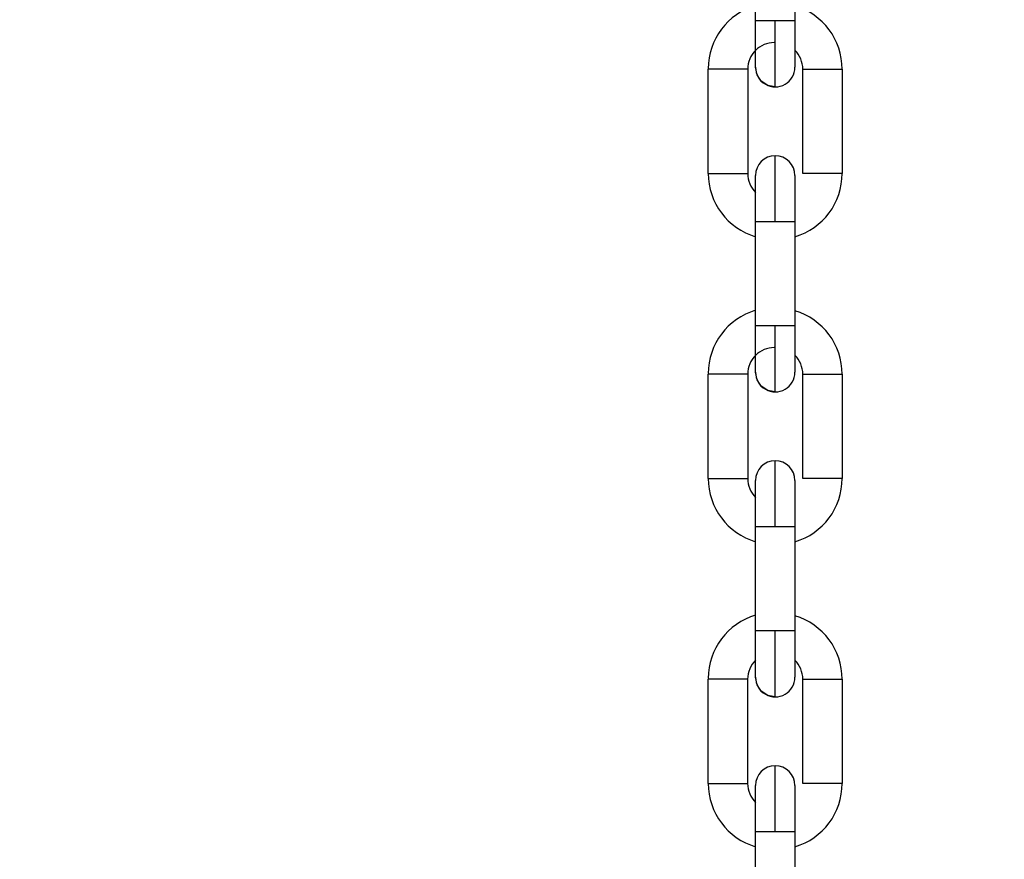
# Model space of a CAD drawing. Header units: inches. Extents: x 170 to 288, y 234 to 248.
# Tile 326 of 480: x 234.675 to 234.807, y 243.756 to 243.868. Entities that reach past the tile are written whole.
import ezdxf

# ---------------------------------------------------------------- set-up
doc = ezdxf.new("R2010")
doc.units = ezdxf.units.IN
doc.header["$LTSCALE"] = 0.25
doc.header["$MEASUREMENT"] = 0
doc.layers.add('ANNOTATIONS', color=1, linetype='Continuous')
doc.layers.add('STANDARD Z GUIDE MOTOR LH', color=7, linetype='Continuous')
doc.styles.add('ARIAL', font='arial.ttf', dxfattribs={"height": 0.09375})
doc.dimstyles.new('STANDARD$0', dxfattribs={"dimtxt": 0.09375, "dimasz": 0.09375, "dimexe": 0.03125, "dimexo": 0.046875, "dimgap": 0.09, "dimtad": 0, "dimtih": 1, "dimtoh": 1, "dimdec": 4, "dimzin": 0, "dimdsep": 46, "dimtxsty": 'ARIAL', "dimcen": 0.09, "dimadec": 0, "dimazin": 0, "dimtfac": 1, "dimtdec": 4, "dimtofl": 0, "dimtmove": 0, "dimatfit": 1, "dimfxl": 1, "dimtolj": 1, "dimtzin": 0, "dimarcsym": 0})

# ---------------------------------------------------------------- blocks, each defined once
blk = doc.blocks.new('*D51')
at = {"layer": 'ANNOTATIONS', "color": 0, "lineweight": -2, "transparency": 16777216}
for p, q in [((234.1246231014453, 244.1437778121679), (235.8395596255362, 244.1437778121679)), ((235.8083096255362, 244.0500278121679), (235.8083096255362, 242.2801168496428)), ((235.8083096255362, 240.2331944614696), (235.8083096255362, 242.0031054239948)), ((234.5308731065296, 240.1394444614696), (235.8395596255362, 240.1394444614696))]:
    blk.add_line(p, q, dxfattribs=at)
at = {"layer": 'ANNOTATIONS', "color": 0, "transparency": 16777216}
for points in [[(235.7926846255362, 244.0500278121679), (235.8239346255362, 244.0500278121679), (235.8083096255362, 244.1437778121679)], [(235.7926846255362, 240.2331944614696), (235.8239346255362, 240.2331944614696), (235.8083096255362, 240.1394444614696)]]:
    blk.add_solid(points, dxfattribs=at)
at = {"layer": 'defpoints', "color": 0, "transparency": 16777216}
for p in [(234.0777481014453, 244.1437778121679), (235.8083096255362, 244.1437778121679), (234.4839981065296, 240.1394444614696)]:
    blk.add_point(p, dxfattribs=at)
at = {"layer": 'ANNOTATIONS', "color": 0, "transparency": 16777216, "insert": (235.8083096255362, 242.1416111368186), "char_height": 0.09375, "attachment_point": 5, "style": 'ARIAL'}
blk.add_mtext('\\A1;OPENING HEIGHT', dxfattribs=at)

msp = doc.modelspace()

# ---------------------------------------------------------------- linework, layer by layer
at = {"layer": 'STANDARD Z GUIDE MOTOR LH'}
for p, q in [((234.773539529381, 243.8678391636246), (234.7735398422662, 243.8817499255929)), ((234.7787891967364, 243.8817498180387), (234.7787888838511, 243.8678390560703)), ((234.7672399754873, 243.8475084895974), (234.7672402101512, 243.8614192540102)), ((234.7724895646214, 243.8614191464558), (234.7724892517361, 243.8475083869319)), ((234.7798383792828, 243.8475082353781), (234.7798386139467, 243.861418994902)), ((234.7850879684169, 243.8614188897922), (234.7850877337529, 243.8475081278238)), ((234.7735391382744, 243.8449908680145), (234.7735391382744, 243.847256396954)), ((234.7735387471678, 243.8271777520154), (234.7735390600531, 243.8410885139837)), ((234.7787883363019, 243.8410884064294), (234.7787881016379, 243.827177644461)), ((234.7672391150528, 243.806847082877), (234.7672394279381, 243.8207578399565)), ((234.7724887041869, 243.8207577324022), (234.7724884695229, 243.8068469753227)), ((234.7798375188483, 243.80684681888), (234.7798378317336, 243.8207575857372)), ((234.7850871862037, 243.8207574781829), (234.7850868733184, 243.8068467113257)), ((234.7735378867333, 243.786516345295), (234.7735381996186, 243.8004270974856)), ((234.7787875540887, 243.8004269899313), (234.7787872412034, 243.7865162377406)), ((234.7672382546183, 243.7661856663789), (234.7672385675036, 243.7800964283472)), ((234.7724879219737, 243.7800963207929), (234.7724876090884, 243.7661855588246)), ((234.7798367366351, 243.7661854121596), (234.7798369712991, 243.780096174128)), ((234.7850863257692, 243.7800960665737), (234.7850860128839, 243.7661853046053)), ((234.7735371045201, 243.7458549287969), (234.7735373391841, 243.7597656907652)), ((234.7787866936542, 243.7597655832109), (234.7787864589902, 243.7458548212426))]:
    msp.add_line(p, q, dxfattribs=at)
at = {"layer": 'STANDARD Z GUIDE MOTOR LH', "flags": 128}
for points in [[(234.7735394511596, 243.8616710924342), (234.7735394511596, 243.8634777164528), (234.773539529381, 243.8644124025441), (234.773539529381, 243.8678391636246)], [(234.7761642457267, 243.8678391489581), (234.7751598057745, 243.8678391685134), (234.7743082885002, 243.8678391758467), (234.77373938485, 243.8678391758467), (234.773539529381, 243.8678391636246)], [(234.7761640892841, 243.8590463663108), (234.7761640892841, 243.861621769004), (234.7761641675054, 243.8629541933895), (234.7761641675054, 243.8661237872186), (234.7761642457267, 243.8678391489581)], [(234.7787888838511, 243.8678390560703), (234.7785891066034, 243.8678390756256), (234.7780201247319, 243.8678391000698), (234.7771686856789, 243.8678391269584), (234.7761642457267, 243.8678391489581)], [(234.7787888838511, 243.8678390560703), (234.7787888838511, 243.865478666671), (234.7787888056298, 243.8644122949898), (234.7787888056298, 243.8616709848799)], [(234.7724895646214, 243.8614191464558), (234.7722897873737, 243.8614191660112), (234.7717208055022, 243.8614191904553), (234.7708692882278, 243.8614192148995), (234.769864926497, 243.8614192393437), (234.7688604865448, 243.8614192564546), (234.7680089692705, 243.8614192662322), (234.767439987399, 243.8614192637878), (234.7672402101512, 243.8614192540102)], [(234.7761640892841, 243.859046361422), (234.7751596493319, 243.859246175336), (234.7743081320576, 243.8598151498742), (234.7737392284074, 243.8606666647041), (234.7735394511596, 243.8616710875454)], [(234.7798386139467, 243.861418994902), (234.7800384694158, 243.8614190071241), (234.780607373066, 243.8614190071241), (234.7814588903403, 243.8614189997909), (234.7824633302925, 243.8614189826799), (234.7834677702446, 243.8614189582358), (234.7843192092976, 243.8614189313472), (234.7848881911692, 243.8614189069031), (234.7850879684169, 243.8614188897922)], [(234.7761636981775, 243.8410884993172), (234.7761636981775, 243.8428038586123), (234.7761637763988, 243.8444532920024), (234.7761637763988, 243.8459734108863), (234.7761638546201, 243.8473058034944), (234.7761638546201, 243.8498810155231)], [(234.7672399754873, 243.8475084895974), (234.767439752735, 243.8475085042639), (234.7680086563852, 243.8475085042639), (234.7688601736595, 243.8475084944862), (234.7698646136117, 243.8475084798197), (234.7708690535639, 243.8475084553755), (234.7717205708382, 243.8475084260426), (234.7722894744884, 243.8475084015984), (234.7724892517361, 243.8475083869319)], [(234.7787884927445, 243.8472562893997), (234.7787884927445, 243.8454496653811), (234.7787884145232, 243.8445149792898), (234.7787884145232, 243.8422915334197), (234.7787883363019, 243.841088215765)], [(234.7850877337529, 243.8475081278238), (234.7848879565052, 243.8475081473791), (234.7843189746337, 243.8475081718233), (234.7834674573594, 243.8475081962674), (234.7824630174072, 243.8475082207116), (234.7814586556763, 243.8475082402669), (234.780607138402, 243.8475082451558), (234.7800381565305, 243.8475082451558), (234.7798383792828, 243.8475082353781)], [(234.7735390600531, 243.8410885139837), (234.7735390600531, 243.8445152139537), (234.7735391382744, 243.8454498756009)], [(234.7735390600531, 243.8410885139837), (234.7737388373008, 243.8410885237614), (234.774307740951, 243.8410885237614), (234.7751592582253, 243.8410885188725), (234.7761636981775, 243.8410884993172)], [(234.7761636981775, 243.8410884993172), (234.7771681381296, 243.8410884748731), (234.778019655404, 243.8410884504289), (234.7785885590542, 243.8410884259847), (234.7787883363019, 243.8410884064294)], [(234.7735385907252, 243.8210096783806), (234.7735385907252, 243.8214792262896), (234.7735386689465, 243.8220492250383), (234.7735386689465, 243.8248173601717), (234.7735387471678, 243.8259744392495), (234.7735387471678, 243.8271777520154)], [(234.7761633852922, 243.8271777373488), (234.7751590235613, 243.8271777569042), (234.774307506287, 243.8271777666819), (234.7737385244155, 243.827177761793), (234.7735387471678, 243.8271777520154)], [(234.7761632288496, 243.818384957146), (234.7761632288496, 243.8198668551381), (234.7761633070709, 243.8209603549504), (234.7761633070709, 243.8238129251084), (234.7761633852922, 243.8254623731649), (234.7761633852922, 243.8271777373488)], [(234.7787881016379, 243.827177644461), (234.7785883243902, 243.8271776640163), (234.7780193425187, 243.8271776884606), (234.7771678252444, 243.8271777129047), (234.7761633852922, 243.8271777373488)], [(234.7787881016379, 243.827177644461), (234.7787880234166, 243.8259743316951), (234.7787880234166, 243.8228161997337), (234.7787879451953, 243.822049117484), (234.7787879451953, 243.8210095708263)], [(234.7724887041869, 243.8207577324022), (234.7722889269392, 243.8207577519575), (234.771720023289, 243.8207577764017), (234.7708685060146, 243.8207578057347), (234.7688596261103, 243.8207578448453), (234.768008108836, 243.820757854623), (234.7674392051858, 243.820757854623), (234.7672394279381, 243.8207578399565)], [(234.7761632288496, 243.8183849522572), (234.7751587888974, 243.8185847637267), (234.7743073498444, 243.8191537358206), (234.7737383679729, 243.8200052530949), (234.7735385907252, 243.8210096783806)], [(234.7798378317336, 243.8207575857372), (234.7800376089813, 243.8207575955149), (234.7806065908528, 243.8207575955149), (234.7814581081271, 243.8207575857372), (234.782462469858, 243.8207575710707), (234.7834669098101, 243.8207575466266), (234.7843184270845, 243.8207575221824), (234.784887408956, 243.8207574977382), (234.7850871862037, 243.8207574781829)], [(234.776162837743, 243.800427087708), (234.7761629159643, 243.8021424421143), (234.7761629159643, 243.8037918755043), (234.7761629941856, 243.8053119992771), (234.7761629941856, 243.8085503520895), (234.7761630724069, 243.8090506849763), (234.7761630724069, 243.8092196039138)], [(234.7672391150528, 243.806847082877), (234.7674388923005, 243.8068470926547), (234.768007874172, 243.8068470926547), (234.7688593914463, 243.806847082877), (234.7698637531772, 243.8068470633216), (234.7708681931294, 243.8068470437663), (234.7717197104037, 243.8068470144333), (234.7722886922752, 243.806846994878), (234.7724884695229, 243.8068469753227)], [(234.7735381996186, 243.8004270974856), (234.7735381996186, 243.8016304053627), (234.7735382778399, 243.8027874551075), (234.7735382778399, 243.8064764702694), (234.7735383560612, 243.8065949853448)], [(234.7735382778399, 243.8064764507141), (234.7735383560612, 243.8065949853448)], [(234.77878763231, 243.8065948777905), (234.77878763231, 243.803853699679), (234.7787875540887, 243.8027873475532), (234.7787875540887, 243.8004269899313)], [(234.7850868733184, 243.8068467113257), (234.7848870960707, 243.806846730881), (234.7843181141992, 243.8068467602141), (234.7834665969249, 243.806846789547), (234.782462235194, 243.8068468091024), (234.7814577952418, 243.8068468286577), (234.7806062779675, 243.8068468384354), (234.780037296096, 243.8068468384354), (234.7798375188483, 243.80684681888)], [(234.7735381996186, 243.8004270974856), (234.7737379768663, 243.800427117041), (234.7743069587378, 243.800427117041), (234.7751584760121, 243.8004271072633), (234.776162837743, 243.800427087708)], [(234.776162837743, 243.800427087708), (234.7771672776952, 243.8004270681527), (234.7780187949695, 243.8004270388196), (234.778587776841, 243.8004270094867), (234.7787875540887, 243.8004269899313)], [(234.773537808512, 243.7803482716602), (234.773537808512, 243.7830895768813), (234.7735378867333, 243.7841559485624), (234.7735378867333, 243.786516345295)], [(234.776162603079, 243.7865163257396), (234.7751581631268, 243.786516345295), (234.7743066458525, 243.7865163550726), (234.773737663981, 243.7865163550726), (234.7735378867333, 243.786516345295)], [(234.776162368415, 243.7777235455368), (234.776162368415, 243.7778925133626), (234.7761624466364, 243.7783928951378), (234.7761624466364, 243.7816313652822), (234.7761625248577, 243.7831515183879), (234.7761625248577, 243.7848009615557), (234.776162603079, 243.7865163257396)], [(234.7787872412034, 243.7865162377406), (234.7785874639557, 243.7865162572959), (234.7780184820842, 243.7865162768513), (234.7771669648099, 243.7865163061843), (234.776162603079, 243.7865163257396)], [(234.7787872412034, 243.7865162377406), (234.7787872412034, 243.7841558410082), (234.7787871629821, 243.783089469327), (234.7787871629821, 243.7803481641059)], [(234.7724879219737, 243.7800963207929), (234.772288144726, 243.7800963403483), (234.7717191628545, 243.7800963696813), (234.7708676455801, 243.7800963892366), (234.769863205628, 243.7800964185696), (234.7688588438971, 243.7800964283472), (234.7680073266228, 243.7800964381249), (234.7674383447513, 243.7800964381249), (234.7672385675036, 243.7800964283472)], [(234.776162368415, 243.7777235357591), (234.7751580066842, 243.7779233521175), (234.7743064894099, 243.7784923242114), (234.7737375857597, 243.7793438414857), (234.773537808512, 243.7803482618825)], [(234.7798369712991, 243.780096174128), (234.7800367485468, 243.7800961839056), (234.7806057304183, 243.7800961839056), (234.7814572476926, 243.780096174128), (234.7824616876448, 243.7800961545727), (234.7834660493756, 243.7800961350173), (234.7843175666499, 243.7800961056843), (234.7848865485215, 243.780096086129), (234.7850863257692, 243.7800960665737)], [(234.7761620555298, 243.7597656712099), (234.7761620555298, 243.7614810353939), (234.7761621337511, 243.7631304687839), (234.7761621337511, 243.7659829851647), (234.7761622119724, 243.7670764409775), (234.7761622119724, 243.7685581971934)], [(234.7672382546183, 243.7661856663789), (234.7674381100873, 243.7661856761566), (234.7688585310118, 243.7661856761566), (234.769862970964, 243.7661856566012), (234.7708673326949, 243.7661856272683), (234.7717188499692, 243.7661856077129), (234.7722878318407, 243.7661855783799), (234.7724876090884, 243.7661855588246)], [(234.7735374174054, 243.7641269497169), (234.7735374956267, 243.7648940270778), (234.7735374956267, 243.7659335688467)], [(234.7787868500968, 243.7659334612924), (234.7787868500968, 243.7654639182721), (234.7787867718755, 243.7648939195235), (234.7787867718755, 243.7621257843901), (234.7787866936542, 243.7609687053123), (234.7787866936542, 243.7597653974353)], [(234.7850860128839, 243.7661853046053), (234.7848862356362, 243.7661853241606), (234.784317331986, 243.766185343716), (234.7834658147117, 243.766185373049), (234.7814569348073, 243.7661854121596), (234.780605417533, 243.7661854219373), (234.7800365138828, 243.7661854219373), (234.7798367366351, 243.7661854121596)], [(234.7735373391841, 243.7597656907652), (234.7735374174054, 243.7609689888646), (234.7735374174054, 243.7641270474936), (234.7735374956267, 243.7648941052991)], [(234.7787868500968, 243.7654639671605), (234.7787867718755, 243.7648939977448)], [(234.7787867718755, 243.7621259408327), (234.7787866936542, 243.7609688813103)], [(234.7735373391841, 243.7597656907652), (234.7737371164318, 243.7597657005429), (234.7743060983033, 243.7597657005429), (234.7751576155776, 243.7597656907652), (234.7761620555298, 243.7597656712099)], [(234.7761620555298, 243.7597656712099), (234.7771664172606, 243.7597656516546), (234.7780179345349, 243.7597656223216), (234.7785869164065, 243.7597656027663), (234.7787866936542, 243.7597655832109)]]:
    msp.add_lwpolyline(points, dxfattribs=at)
at = {"layer": 'STANDARD Z GUIDE MOTOR LH'}
for centre, radius, start, end in [((234.7760353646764, 243.8614832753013), 0.00879265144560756, 106.4727034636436, 179.9985925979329), ((234.7762953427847, 243.8614190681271), 0.00879265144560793, 359.9988299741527, 73.52471910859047), ((234.7760328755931, 243.8614190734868), 0.003543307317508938, 89.99882997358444, 179.998829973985), ((234.7762953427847, 243.8614190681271), 0.003543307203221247, 359.9988299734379, 45.2739186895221), ((234.7761641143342, 243.8616710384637), 0.002624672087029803, 179.9988299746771, 359.9994094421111), ((234.7761638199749, 243.8472563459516), 0.002624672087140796, 359.979854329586, 179.9798341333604), ((234.7760325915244, 243.8475083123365), 0.008792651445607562, 179.9988299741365, 253.5247191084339), ((234.7760325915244, 243.8475083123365), 0.003543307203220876, 179.9988299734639, 225.2739186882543), ((234.7762950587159, 243.8475083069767), 0.00879265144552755, 286.4729408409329, 359.998829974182), ((234.7760353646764, 243.8208432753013), 0.00879265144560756, 106.4727034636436, 179.9985925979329), ((234.7762945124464, 243.8207576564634), 0.00879265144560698, 359.9988299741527, 73.52471909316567), ((234.7760320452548, 243.8207576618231), 0.003543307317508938, 89.99882997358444, 179.9988299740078), ((234.7762945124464, 243.8207576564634), 0.003543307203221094, 359.9988299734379, 45.27391868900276), ((234.7761632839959, 243.8210096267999), 0.002624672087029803, 179.9988299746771, 359.9994094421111), ((234.7761629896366, 243.8065949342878), 0.002624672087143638, 359.979854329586, 179.9798341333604), ((234.7760317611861, 243.8068469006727), 0.008792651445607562, 179.9988299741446, 253.5247191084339), ((234.7760317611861, 243.8068469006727), 0.003543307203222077, 179.9988299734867, 225.2742947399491), ((234.7762942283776, 243.806846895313), 0.00879265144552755, 286.4729408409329, 359.9988299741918), ((234.7760353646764, 243.7802032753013), 0.00879265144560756, 106.4727034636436, 179.9985925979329), ((234.7762936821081, 243.7800962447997), 0.008792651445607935, 359.9988299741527, 73.52471910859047), ((234.7760312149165, 243.7800962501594), 0.003543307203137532, 134.7240734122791, 179.998829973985), ((234.7762936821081, 243.7800962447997), 0.003543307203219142, 359.9988299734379, 45.27391868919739), ((234.7761624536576, 243.7803482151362), 0.002624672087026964, 179.9988299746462, 359.9994094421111), ((234.7761621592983, 243.7659335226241), 0.002624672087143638, 359.979854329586, 179.9798341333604), ((234.7760309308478, 243.766185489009), 0.008792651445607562, 179.9988299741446, 253.5247191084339), ((234.7760309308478, 243.766185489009), 0.003543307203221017, 179.9988299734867, 225.2739186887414), ((234.7762933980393, 243.7661854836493), 0.00879265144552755, 286.4729408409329, 359.998829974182)]:
    msp.add_arc(centre, radius, start, end, dxfattribs=at)

# ---------------------------------------------------------------- dimensions: what is measured, and where the dimension line sits
at = {"layer": 'ANNOTATIONS'}
dim = msp.add_linear_dim(base=(235.8083096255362, 244.1437778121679), p1=(234.4839981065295, 240.1394444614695), p2=(234.0777481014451, 244.1437778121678), angle=90, text='OPENING HEIGHT', dimstyle='STANDARD$0', dxfattribs=at)
dim.commit()
dim.dimension.update_dxf_attribs({"geometry": '*D51', "text_midpoint": (235.8083096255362, 242.1416111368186)})

doc.saveas('drawing.dxf')
